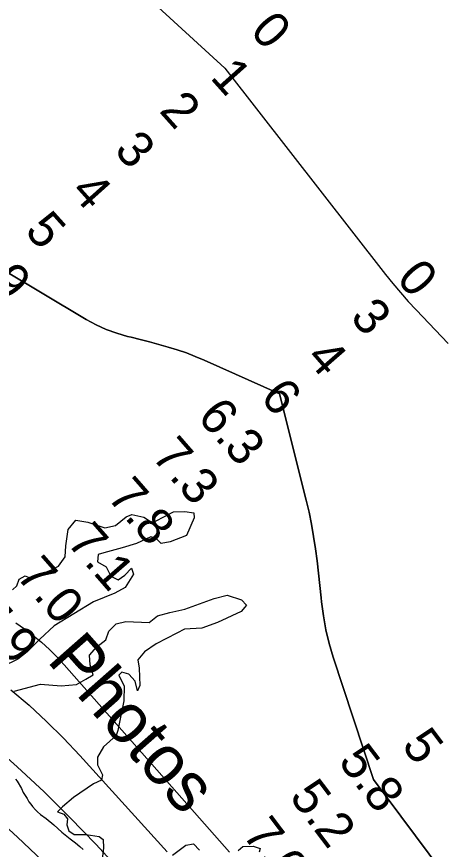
# Model space of a CAD drawing. Extents: x 3245246 to 3283090, y 806824 to 832173.
# Drawn here: x 3269141 to 3269853, y 816212 to 817595 of the extents above; entities that cross this region are included whole.
import ezdxf

# ---------------------------------------------------------------- set-up
doc = ezdxf.new("R2010")
doc.units = 0
for name, color, linetype in [('V-RIVR-EDGE', 7, 'Continuous'), ('V-RIVR-IDEN', 7, 'Continuous'), ('V-RIVR-RANG', 7, 'Continuous'), ('V-ROAD-CNTR', 7, 'Continuous'), ('V-SITE-VEGE', 7, 'Continuous'), ('V-TOPO-DPTH', 7, 'Continuous'), ('V-TOPO-MINR', 7, 'Continuous'), ('V-TOPO-WATR', 7, 'Continuous')]:
    doc.layers.add(name, color=color, linetype=linetype)

msp = doc.modelspace()

# ---------------------------------------------------------------- linework, layer by layer
at = {"layer": 'V-RIVR-EDGE'}
for points in [[(3269134.5, 816643.2), (3269141.5, 816649.7), (3269145.8, 816660.6), (3269155.4, 816666.2), (3269165.4, 816661.8), (3269174.1, 816666.1), (3269198, 816675.6), (3269211.1, 816682.1), (3269222, 816697.8), (3269223.3, 816716.4), (3269226.9, 816743.4), (3269239.5, 816758.6), (3269259.5, 816755.5), (3269287.7, 816745.8), (3269305.6, 816749.7), (3269323, 816764.4), (3269332.6, 816767.9), (3269352.6, 816763.9), (3269363.4, 816756.5), (3269369.5, 816756.1), (3269389.1, 816766), (3269401.7, 816772.5), (3269420.8, 816772.9), (3269435.6, 816770.7), (3269436, 816762.4), (3269423.3, 816733.3), (3269396.4, 816723), (3269381.1, 816720), (3269373.8, 816727.8), (3269364.2, 816730.9), (3269340.3, 816720.1), (3269316.4, 816712.7), (3269285.9, 816704.6), (3269276.8, 816702), (3269275.4, 816689.4), (3269289.8, 816681.5), (3269298, 816665.8), (3269310.1, 816659.7), (3269321, 816667.5), (3269331.9, 816678.8), (3269335.4, 816668.8), (3269321.8, 816646.7), (3269304.4, 816637.6), (3269268.8, 816622.9), (3269236.5, 816603.4), (3269203.9, 816583.5), (3269179.9, 816560.9), (3269159, 816540.1), (3269143.3, 816528), (3269117.2, 816515)], [(3269137.1, 816475), (3269181, 816486.2), (3269215.4, 816483.5), (3269241, 816486), (3269256.3, 816494.7), (3269268.5, 816501.6), (3269263.3, 816518.6), (3269262.4, 816534.6), (3269274.7, 816548.5), (3269289.5, 816559.8), (3269294.7, 816574.6), (3269306.5, 816586.3), (3269322.6, 816590.6), (3269361.3, 816588.7), (3269375.2, 816600), (3269395.6, 816605.6), (3269420.9, 816610.8), (3269469.2, 816628.9), (3269490.9, 816634.1), (3269514.8, 816626.2), (3269523, 816617.5), (3269513.9, 816607.1), (3269474.7, 816588.9), (3269449, 816579.4), (3269420.3, 816577.7), (3269407.3, 816570.8), (3269373.3, 816553.1), (3269353.7, 816540.1), (3269342.8, 816526.6), (3269344.6, 816513.1), (3269345.8, 816484), (3269341.8, 816475.3), (3269338, 816491.4), (3269327.6, 816503.2)], [(3269327.6, 816503.2), (3269316.3, 816506.3), (3269311.1, 816501.5), (3269320.1, 816482.8), (3269319.2, 816458.9), (3269309.5, 816409.3), (3269306.5, 816401.1), (3269285.5, 816382), (3269275.5, 816365.1), (3269275.9, 816352.1), (3269283.7, 816335.5), (3269282.4, 816326.8), (3269268.9, 816320.8), (3269235.8, 816298.3), (3269217.5, 816282.6), (3269209.2, 816274.4), (3269219.6, 816270.5), (3269226.1, 816262.6), (3269224.8, 816252.6), (3269228.3, 816242.6), (3269236.9, 816236.5), (3269256.9, 816236.9), (3269278.7, 816233.4), (3269285.2, 816228.1), (3269285.6, 816214.7), (3269282.5, 816186)], [(3269400.3, 816202.2), (3269422.5, 816218.7), (3269435.1, 816221.3), (3269445.1, 816210.4)], [(3269509.4, 816210.2), (3269516.8, 816216.7), (3269534.2, 816217.1), (3269545.5, 816213.6), (3269544.2, 816207.1)]]:
    msp.add_lwpolyline(points, dxfattribs=at)
at = {"layer": 'V-ROAD-CNTR'}
msp.add_spline([(3265843.1, 823432.9), (3265859, 823417.1), (3265884.4, 823393.5), (3265921.6, 823385.9), (3265988.6, 823351.1), (3266047.2, 823332.3), (3266110.9, 823317.7), (3266174.6, 823302.5), (3266237.9, 823256.1), (3266319, 823213.7), (3266446.2, 823144), (3266598.2, 823070.2), (3266698.3, 823024.2), (3266809.8, 822977.5), (3266902.8, 822954.7), (3266981.5, 822929.4), (3267047, 822922.9), (3267126.7, 822927), (3267196.8, 822934.5), (3267240.8, 822931.2), (3267315.5, 822929), (3267389.5, 822902.9), (3267472.5, 822855.3), (3267548.2, 822799.1), (3267673.2, 822703.2), (3267729.5, 822659.2), (3267800.8, 822580), (3267841.6, 822514.8), (3267890.4, 822443.6), (3267961.5, 822390.3), (3268026.2, 822347.9), (3268097.5, 822313.7), (3268226.8, 822221.5), (3268328.9, 822136.2), (3268438, 822030.2), (3268539.6, 821913.7), (3268611.4, 821855), (3268669.7, 821833), (3268741.6, 821835.2), (3268781, 821862.3), (3268824.2, 821916.6), (3268873.1, 822006.3), (3268932.5, 822098.1), (3268972.1, 822145.5), (3269019.4, 822162), (3269056, 822158.3), (3269086.7, 822138.7), (3269215.7, 821995.6), (3269467.1, 821682.5), (3269665, 821425.3), (3269890.2, 821132.3), (3269935.6, 821060.8), (3269937.8, 820947), (3269911.9, 820878.4), (3269882.4, 820803.4), (3269850.4, 820754.7), (3269820.8, 820702.9), (3269847.5, 820661.4), (3269995.3, 820504.9), (3270135.1, 820342.3), (3270215.8, 820249.2), (3270280.9, 820161.5), (3270409.8, 819983.2), (3270585.2, 819734.7), (3270723.1, 819531.2), (3270847.8, 819342.2), (3270941.2, 819194.9), (3271024.2, 819065), (3271103.7, 818956), (3271217.9, 818809.2), (3271322.1, 818665), (3271450.9, 818481.1), (3271547.8, 818329.9), (3271656.2, 818159), (3271778.9, 817965.4), (3271939, 817707.5), (3272036.6, 817466.5), (3272126.7, 817285.3), (3272211.9, 817051.1), (3272318, 816867.5), (3272429.4, 816683.2), (3272508.6, 816556.2), (3272571.6, 816398.7), (3272670.4, 816197), (3272779.9, 816022.9), (3272872.1, 815803.2), (3272964.7, 815556.6)], degree=3, dxfattribs=at)
at = {"layer": 'V-SITE-VEGE'}
for p, q in [((3269139.3, 816328.6), (3269142.3, 816325)), ((3269142.3, 816325), (3269149.3, 816313.3)), ((3269149.3, 816313.3), (3269152.5, 816306.3)), ((3269152.5, 816306.3), (3269155.6, 816301.2)), ((3269155.6, 816301.2), (3269158.7, 816296.5)), ((3269158.7, 816296.5), (3269161.8, 816291)), ((3269161.8, 816291), (3269165.2, 816287.1)), ((3269165.2, 816287.1), (3269167.9, 816283.4)), ((3269167.9, 816283.4), (3269172.9, 816277.6)), ((3269172.9, 816277.6), (3269176.3, 816274.4)), ((3269176.3, 816274.4), (3269181.2, 816270.1)), ((3269181.2, 816270.1), (3269190.7, 816263.3)), ((3269190.7, 816263.3), (3269203.2, 816252.5)), ((3269203.2, 816252.5), (3269216.5, 816240.7)), ((3269216.5, 816240.7), (3269230.1, 816229.5)), ((3269230.1, 816229.5), (3269239.2, 816222.8)), ((3269239.2, 816222.8), (3269246.4, 816216.7)), ((3269246.4, 816216.7), (3269252.1, 816212))]:
    msp.add_line(p, q, dxfattribs=at)
at = {"layer": 'V-TOPO-DPTH'}
for points in [[(3270126.1, 815801.2), (3269734, 816328.1), (3269666.9, 816531), (3269660.2, 816553.7), (3269654.6, 816576.6), (3269650.6, 816599.8), (3269647.5, 816623.3), (3269646.9, 816629.5), (3269644.9, 816650), (3269642.7, 816670.5), (3269640.2, 816691), (3269637.6, 816711.4), (3269634.5, 816731.8), (3269631, 816752), (3269626.8, 816772.2), (3269622.1, 816792.2), (3269577.8, 816968.7), (3269452.7, 817024.5), (3269438, 817030.7), (3269423.2, 817036.5), (3269408.1, 817041.6), (3269392.9, 817046.2), (3269377.5, 817050.5), (3269362.1, 817054.7), (3269346.7, 817058.7), (3269331.3, 817062.5), (3269325.7, 817063.9), (3269307.7, 817069.2), (3269290.2, 817075.5), (3269273.3, 817083.3), (3269256.8, 817092.2), (3269113, 817177.8)], [(3270126.1, 815801.2), (3269734, 816328.1), (3269666.9, 816531), (3269660.2, 816553.7), (3269654.6, 816576.6), (3269650.6, 816599.8), (3269647.5, 816623.3), (3269646.9, 816629.5), (3269644.9, 816650), (3269642.7, 816670.5), (3269640.2, 816691), (3269637.6, 816711.4), (3269634.5, 816731.8), (3269631, 816752), (3269626.8, 816772.2), (3269622.1, 816792.2), (3269577.8, 816968.7), (3269452.7, 817024.5), (3269438, 817030.7), (3269423.2, 817036.5), (3269408.1, 817041.6), (3269392.9, 817046.2), (3269377.5, 817050.5), (3269362.1, 817054.7), (3269346.7, 817058.7), (3269331.3, 817062.5), (3269325.7, 817063.9), (3269307.7, 817069.2), (3269290.2, 817075.5), (3269273.3, 817083.3), (3269256.8, 817092.2), (3269113, 817177.8)], [(3269132, 816477.2), (3269162, 816451.3), (3269191.2, 816424.6), (3269219.3, 816396.6), (3269246.5, 816367.8), (3269391.4, 816208.1)]]:
    msp.add_lwpolyline(points, dxfattribs=at)
at = {"layer": 'V-TOPO-MINR'}
for points in [[(3268331.1, 818411.2), (3268438.3, 818335.9), (3268450.4, 818327.1), (3268462.3, 818318.2), (3268474, 818308.9), (3268485.6, 818299.5), (3268726.2, 818097.1), (3268775.6, 818058.7), (3268826.9, 818023.1), (3268880.7, 817991.5), (3268936.3, 817962.7), (3269050.2, 817909.2), (3269487.2, 817509.4), (3269753.8, 817167), (3269766.1, 817151.8), (3269778.6, 817136.8), (3269791.6, 817122.2), (3269804.9, 817107.9), (3269858, 817052.4)], [(3269140.1, 816588.2), (3269154.6, 816578.1), (3269168.9, 816567.4), (3269182.5, 816555.9), (3269195.8, 816544), (3269208.3, 816531.5), (3269220.5, 816518.4), (3269495, 816207.5)], [(3269132, 816477.2), (3269162, 816451.3), (3269191.2, 816424.6), (3269219.3, 816396.6), (3269246.5, 816367.8), (3269391.4, 816208.1)], [(3269096.8, 816389.5), (3269142.5, 816348.9), (3269187.2, 816307.4), (3269230.5, 816264.4), (3269272.9, 816220.4), (3269298, 816193.4)], [(3269100.6, 816270.5), (3269142.8, 816232.2), (3269184.4, 816193.1)]]:
    msp.add_lwpolyline(points, dxfattribs=at)
at = {"layer": 'V-TOPO-WATR'}
msp.add_lwpolyline([(3269113, 817177.8), (3269256.8, 817092.2), (3269273.3, 817083.3), (3269290.2, 817075.5), (3269307.7, 817069.2), (3269325.7, 817063.9), (3269331.3, 817062.5), (3269346.7, 817058.7), (3269362.1, 817054.7), (3269377.5, 817050.5), (3269392.9, 817046.2), (3269408.1, 817041.6), (3269423.2, 817036.5), (3269438, 817030.7), (3269452.7, 817024.5), (3269577.8, 816968.7), (3269622.1, 816792.2), (3269626.8, 816772.2), (3269631, 816752), (3269634.5, 816731.8), (3269637.6, 816711.4), (3269640.2, 816691), (3269642.7, 816670.5), (3269644.9, 816650), (3269646.9, 816629.5), (3269647.5, 816623.3), (3269650.6, 816599.8), (3269654.6, 816576.6), (3269660.2, 816553.7), (3269666.9, 816531), (3269734, 816328.1), (3270126.1, 815801.2)], dxfattribs=at)

# ---------------------------------------------------------------- texts
at = {"layer": 'V-RIVR-IDEN'}
msp.add_text('Photos', height=83, rotation=311.3844, dxfattribs=at).set_placement((3269190.1, 816525.1))
at = {"layer": 'V-RIVR-RANG'}
for s, rotation, p in [('0', 311.8101, (3269527.1, 817569.8)), ('1', 311.8101, (3269461.2, 817493.4)), ('2', 311.8101, (3269376.6, 817438)), ('3', 311.8101, (3269301.6, 817371.9)), ('4', 311.8101, (3269229, 817303.1)), ('5', 311.8101, (3269153.2, 817237.9)), ('5.9', 311.8101, (3269050.9, 817202.2)), ('0', 311.0786, (3269770.2, 817158.8)), ('3', 311.0786, (3269693.3, 817094.8)), ('4', 311.0786, (3269619.8, 817027)), ('6', 311.0786, (3269544.1, 816961.6)), ('6.3', 311.0786, (3269439.7, 816929.2)), ('7.3', 311.0786, (3269363.9, 816864)), ('7.8', 311.0786, (3269289.9, 816796.7)), ('7.1', 311.0786, (3269222.9, 816721.4)), ('7.0', 311.0786, (3269138.7, 816665.8)), ('7.9', 311.0786, (3269063.7, 816599.6)), ('5', 307.0349, (3269779.2, 816384.3)), ('5.8', 307.0349, (3269674, 816357.7)), ('5.2', 307.0349, (3269592.9, 816299.1)), ('7.0', 307.0349, (3269514.9, 816236.6))]:
    msp.add_text(s, height=60, rotation=rotation, dxfattribs=at).set_placement(p)

doc.saveas('drawing.dxf')
